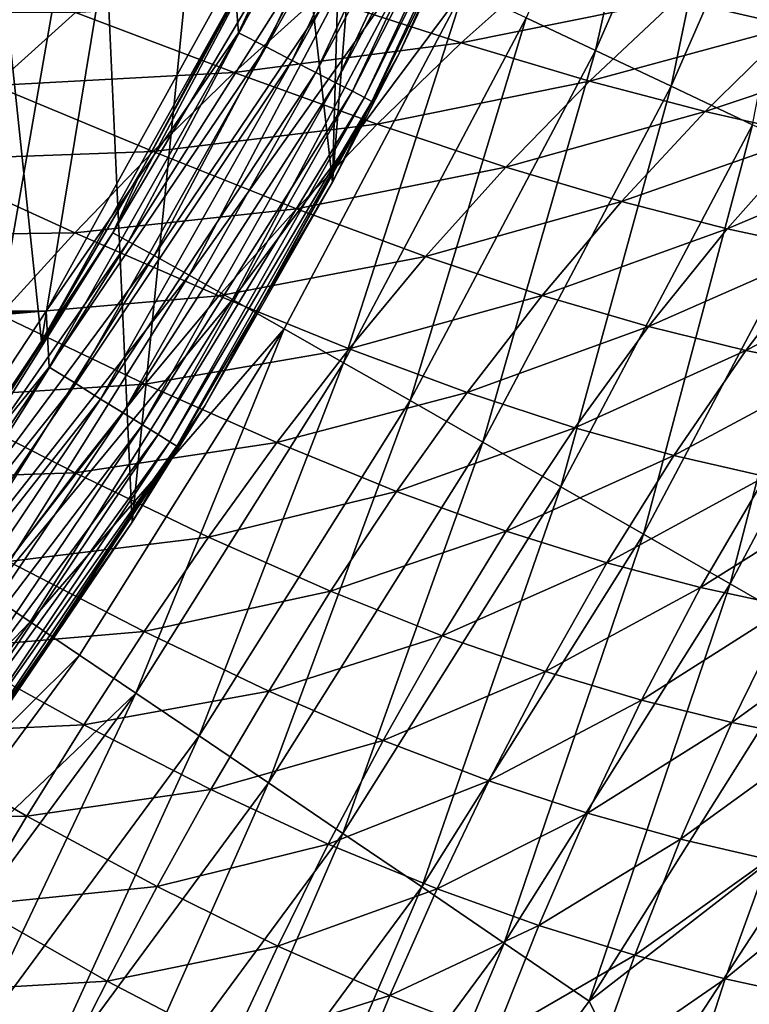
# Model space of a CAD drawing. Header units: metres. Extents: x -105 to 105, y -68 to 103.
# Tile 305 of 416: x 18.24 to 21.4, y 30.18 to 34.45. Entities that reach past the tile are written whole.
import ezdxf

# ---------------------------------------------------------------- set-up
doc = ezdxf.new("R2010")
doc.units = ezdxf.units.M
doc.layers.add('solid_FIT-BATH-150_SW0001', color=7, linetype='CONTINUOUS')
doc.layers.add('solid_FIT-BATH-150_SW0001_01', color=7, linetype='CONTINUOUS')

msp = doc.modelspace()

# ---------------------------------------------------------------- linework, layer by layer
at = {"layer": 'solid_FIT-BATH-150_SW0001'}
for points in [[(-18.352768, 33.182888, 72.796501), (19.165754, 34.653847, 72.796501), (-19.165815, 34.653969, 72.796501)], [(-17.427748, 31.780983, 72.796501), (18.352684, 33.182751, 72.796501), (-18.352768, 33.182888, 72.796501)]]:
    msp.add_3dface(points, dxfattribs=at)
at = {"layer": 'solid_FIT-BATH-150_SW0001_01'}
for points in [[(19.5937, 33.743145, 43.296501), (19.728918, 38.716465, 43.296501), (20.114937, 40.33128, 43.296501)], [(20.346222, 35.280792, 43.296501), (19.5937, 33.743145, 43.296501), (20.114937, 40.33128, 43.296501)], [(19.5937, 33.743145, 43.296501), (19.213915, 37.139416, 43.296501), (19.728918, 38.716465, 43.296501)], [(18.725256, 32.268173, 43.296501), (18.573088, 35.608978, 43.296501), (19.213915, 37.139416, 43.296501)], [(19.5937, 33.743145, 43.296501), (18.725256, 32.268173, 43.296501), (19.213915, 37.139416, 43.296501)], [(18.859539, 36.250702, 37.796501), (18.152054, 34.759502, 37.796501), (18.331511, 33.051777, 37.796501)], [(18.859539, 36.250702, 37.796501), (18.331511, 33.051777, 37.796501), (19.156775, 34.525429, 37.796501)], [(20.733179, 34.31345, 17.038063), (21.110916, 36.003841, 17.340296), (20.433014, 34.454792, 17.3333)], [(20.733179, 34.31345, 17.038063), (21.421503, 35.886551, 17.045061), (21.110916, 36.003841, 17.340296)], [(19.186758, 34.390747, 72.784492), (19.893133, 35.900822, 72.784492), (19.165754, 34.653847, 72.796501)], [(20.01741, 35.848438, 72.748489), (19.893133, 35.900822, 72.784492), (19.186758, 34.390747, 72.784492)], [(20.603621, 35.886288, 71.996498), (19.883316, 34.300087, 71.996498), (20.346222, 35.280792, 43.296501)], [(20.491888, 35.648441, 72.135277), (19.883316, 34.300087, 71.996498), (20.603621, 35.886288, 71.996498)], [(21.061668, 34.15826, 16.781267), (21.421503, 35.886551, 17.045061), (20.733179, 34.31345, 17.038063)], [(21.061668, 34.15826, 16.781267), (21.761375, 35.757549, 16.788305), (21.421503, 35.886551, 17.045061)], [(19.306623, 34.32893, 72.748497), (20.01741, 35.848438, 72.748489), (19.186758, 34.390747, 72.784492)], [(20.134029, 35.799282, 72.689598), (20.01741, 35.848438, 72.748489), (19.306623, 34.32893, 72.748497)], [(19.419104, 34.27092, 72.689606), (20.134029, 35.799282, 72.689598), (19.306623, 34.32893, 72.748497)], [(20.239441, 35.754852, 72.609604), (20.134029, 35.799282, 72.689598), (19.419104, 34.27092, 72.689606)], [(19.520773, 34.218487, 72.609612), (20.239441, 35.754852, 72.609604), (19.419104, 34.27092, 72.689606)], [(20.330435, 35.716496, 72.510941), (20.239441, 35.754852, 72.609604), (19.520773, 34.218487, 72.609612)], [(21.414682, 33.991016, 16.56554), (21.761375, 35.757549, 16.788305), (21.061668, 34.15826, 16.781267)], [(19.608536, 34.173225, 72.510948), (20.330435, 35.716496, 72.510941), (19.520773, 34.218487, 72.609612)], [(20.40424, 35.685387, 72.396614), (20.330435, 35.716496, 72.510941), (19.608536, 34.173225, 72.510948)], [(19.679722, 34.136513, 72.396629), (20.40424, 35.685387, 72.396614), (19.608536, 34.173225, 72.510948)], [(20.458609, 35.662472, 72.270111), (20.40424, 35.685387, 72.396614), (19.679722, 34.136513, 72.396629)], [(19.732162, 34.109467, 72.270126), (20.458609, 35.662472, 72.270111), (19.679722, 34.136513, 72.396629)], [(20.491888, 35.648441, 72.135277), (20.458609, 35.662472, 72.270111), (19.732162, 34.109467, 72.270126)], [(19.764263, 34.092911, 72.135292), (20.491888, 35.648441, 72.135277), (19.732162, 34.109467, 72.270126)], [(19.764263, 34.092911, 72.135292), (19.883316, 34.300087, 71.996498), (20.491888, 35.648441, 72.135277)], [(17.746557, 30.865034, 43.296501), (18.206223, 34.86359, 43.296501), (18.573088, 35.608978, 43.296501)], [(18.725256, 32.268173, 43.296501), (17.746557, 30.865034, 43.296501), (18.573088, 35.608978, 43.296501)], [(19.883316, 34.300087, 71.996498), (19.5937, 33.743145, 43.296501), (20.346222, 35.280792, 43.296501)], [(18.640835, 33.522514, 19.700356), (19.388887, 34.936016, 19.708605), (18.764448, 33.790867, 20.15889)], [(19.460732, 34.905109, 19.26165), (19.388887, 34.936016, 19.708605), (18.640835, 33.522514, 19.700356)], [(19.388887, 34.936016, 19.708605), (19.163317, 34.538208, 20.163395), (18.764448, 33.790867, 20.15889)], [(18.709595, 33.48555, 19.253572), (19.460732, 34.905109, 19.26165), (18.640835, 33.522514, 19.700356)], [(19.57662, 34.853004, 18.829517), (19.460732, 34.905109, 19.26165), (18.709595, 33.48555, 19.253572)], [(18.820631, 33.424133, 18.821598), (19.57662, 34.853004, 18.829517), (18.709595, 33.48555, 19.253572)], [(19.734171, 34.780815, 18.416414), (19.57662, 34.853004, 18.829517), (18.820631, 33.424133, 18.821598)], [(18.152054, 34.759502, 37.796501), (17.39362, 31.648293, 37.796501), (18.331511, 33.051777, 37.796501)], [(18.971659, 33.339558, 18.408627), (19.734171, 34.780815, 18.416414), (18.820631, 33.424133, 18.821598)], [(19.931005, 34.689644, 18.026541), (19.734171, 34.780815, 18.416414), (18.971659, 33.339558, 18.408627)], [(21.587599, 34.418812, -13.66944), (21.085371, 34.535866, -14.326289), (21.980782, 34.766186, -13.80905)], [(19.1604, 33.233105, 18.018858), (19.931005, 34.689644, 18.026541), (18.971659, 33.339558, 18.408627)], [(20.164745, 34.580601, 17.664101), (19.931005, 34.689644, 18.026541), (19.1604, 33.233105, 18.018858)], [(20.151787, 34.34655, -14.850935), (19.53186, 34.548355, -15.477889), (20.52804, 34.683296, -14.962055)], [(20.151787, 34.34655, -14.850935), (20.52804, 34.683296, -14.962055), (21.085371, 34.535866, -14.326289)], [(-18.352768, 33.182888, 72.796501), (18.352684, 33.182751, 72.796501), (19.165754, 34.653847, 72.796501)], [(19.186758, 34.390747, 72.784492), (19.165754, 34.653847, 72.796501), (18.352684, 33.182751, 72.796501)], [(19.167849, 34.21767, -15.387348), (18.479631, 34.478619, -16.004778), (19.53186, 34.548355, -15.477889)], [(19.384577, 33.106068, 17.656494), (20.164745, 34.580601, 17.664101), (19.1604, 33.233105, 18.018858)], [(19.167849, 34.21767, -15.387348), (19.53186, 34.548355, -15.477889), (20.151787, 34.34655, -14.850935)], [(19.641905, 32.95974, 17.325731), (20.164745, 34.580601, 17.664101), (19.384577, 33.106068, 17.656494)], [(19.641905, 32.95974, 17.325731), (20.433014, 34.454792, 17.3333), (20.164745, 34.580601, 17.664101)], [(18.764448, 33.790867, 20.15889), (19.156775, 34.525429, 37.796501), (18.331511, 33.051777, 37.796501)], [(18.764448, 33.790867, 20.15889), (19.163317, 34.538208, 20.163395), (19.156775, 34.525429, 37.796501)], [(20.707823, 34.181023, -14.205448), (20.151787, 34.34655, -14.850935), (21.085371, 34.535866, -14.326289)], [(20.707823, 34.181023, -14.205448), (21.085371, 34.535866, -14.326289), (21.587599, 34.418812, -13.66944)], [(18.127287, 34.161922, -15.934255), (17.373133, 34.480274, -16.535051), (18.479631, 34.478619, -16.004778)], [(18.127287, 34.161922, -15.934255), (18.479631, 34.478619, -16.004778), (19.167849, 34.21767, -15.387348)], [(19.929867, 32.795547, 17.030493), (20.433014, 34.454792, 17.3333), (19.641905, 32.95974, 17.325731)], [(19.929867, 32.795547, 17.030493), (20.733179, 34.31345, 17.038063), (20.433014, 34.454792, 17.3333)], [(21.209213, 34.048416, -13.53989), (20.707823, 34.181023, -14.205448), (21.587599, 34.418812, -13.66944)], [(21.209213, 34.048416, -13.53989), (21.587599, 34.418812, -13.66944), (22.043123, 34.328674, -12.990648)], [(18.365963, 32.939686, 72.784492), (19.186758, 34.390747, 72.784492), (18.352684, 33.182751, 72.796501)], [(19.306623, 34.32893, 72.748497), (19.186758, 34.390747, 72.784492), (18.365963, 32.939686, 72.784492)], [(19.787683, 33.993435, -14.750266), (19.167849, 34.21767, -15.387348), (20.151787, 34.34655, -14.850935)], [(19.787683, 33.993435, -14.750266), (20.151787, 34.34655, -14.850935), (20.707823, 34.181023, -14.205448)], [(18.480701, 32.868801, 72.748497), (19.306623, 34.32893, 72.748497), (18.365963, 32.939686, 72.784492)], [(19.419104, 34.27092, 72.689606), (19.306623, 34.32893, 72.748497), (18.480701, 32.868801, 72.748497)], [(19.883316, 34.300087, 71.996498), (19.041121, 32.775101, 71.996498), (19.5937, 33.743145, 43.296501)], [(19.764263, 34.092911, 72.135292), (19.041121, 32.775101, 71.996498), (19.883316, 34.300087, 71.996498)], [(20.245035, 32.615452, 16.773653), (20.733179, 34.31345, 17.038063), (19.929867, 32.795547, 17.030493)], [(20.245035, 32.615452, 16.773653), (21.061668, 34.15826, 16.781267), (20.733179, 34.31345, 17.038063)], [(21.664282, 33.945141, -12.853344), (21.209213, 34.048416, -13.53989), (22.043123, 34.328674, -12.990648)], [(18.588369, 32.802284, 72.689613), (19.419104, 34.27092, 72.689606), (18.480701, 32.868801, 72.748497)], [(19.520773, 34.218487, 72.609612), (19.419104, 34.27092, 72.689606), (18.588369, 32.802284, 72.689613)], [(18.815521, 33.875118, -15.307228), (18.127287, 34.161922, -15.934255), (19.167849, 34.21767, -15.387348)], [(18.685692, 32.742161, 72.609619), (19.520773, 34.218487, 72.609612), (18.588369, 32.802284, 72.689613)], [(19.608536, 34.173225, 72.510948), (19.520773, 34.218487, 72.609612), (18.685692, 32.742161, 72.609619)], [(18.815521, 33.875118, -15.307228), (19.167849, 34.21767, -15.387348), (19.787683, 33.993435, -14.750266)], [(17.78644, 33.837292, -15.873721), (18.127287, 34.161922, -15.934255), (18.815521, 33.875118, -15.307228)], [(18.769701, 32.690262, 72.510963), (19.608536, 34.173225, 72.510948), (18.685692, 32.742161, 72.609619)], [(19.679722, 34.136513, 72.396629), (19.608536, 34.173225, 72.510948), (18.769701, 32.690262, 72.510963)], [(20.344492, 33.808014, -14.095328), (19.787683, 33.993435, -14.750266), (20.707823, 34.181023, -14.205448)], [(20.344492, 33.808014, -14.095328), (20.707823, 34.181023, -14.205448), (21.209213, 34.048416, -13.53989)], [(18.837843, 32.648163, 72.396637), (19.679722, 34.136513, 72.396629), (18.769701, 32.690262, 72.510963)], [(19.732162, 34.109467, 72.270126), (19.679722, 34.136513, 72.396629), (18.837843, 32.648163, 72.396637)], [(20.583771, 32.421528, 16.55784), (21.061668, 34.15826, 16.781267), (20.245035, 32.615452, 16.773653)], [(20.583771, 32.421528, 16.55784), (21.414682, 33.991016, 16.56554), (21.061668, 34.15826, 16.781267)], [(18.888044, 32.617153, 72.270134), (19.732162, 34.109467, 72.270126), (18.837843, 32.648163, 72.396637)], [(19.764263, 34.092911, 72.135292), (19.732162, 34.109467, 72.270126), (18.888044, 32.617153, 72.270134)], [(18.918772, 32.598167, 72.1353), (19.764263, 34.092911, 72.135292), (18.888044, 32.617153, 72.270134)], [(18.918772, 32.598167, 72.1353), (19.041121, 32.775101, 71.996498), (19.764263, 34.092911, 72.135292)], [(20.847202, 33.658047, -13.421142), (20.344492, 33.808014, -14.095328), (21.209213, 34.048416, -13.53989)], [(20.847202, 33.658047, -13.421142), (21.209213, 34.048416, -13.53989), (21.664282, 33.945141, -12.853344)], [(19.437132, 33.626942, -14.660593), (18.815521, 33.875118, -15.307228), (19.787683, 33.993435, -14.750266)], [(19.437132, 33.626942, -14.660593), (19.787683, 33.993435, -14.750266), (20.344492, 33.808014, -14.095328)], [(20.94243, 32.215866, 16.385679), (21.414682, 33.991016, 16.56554), (20.583771, 32.421528, 16.55784)], [(20.94243, 32.215866, 16.385679), (21.788424, 33.813519, 16.393511), (21.414682, 33.991016, 16.56554)], [(21.30401, 33.539837, -12.726737), (20.847202, 33.658047, -13.421142), (21.664282, 33.945141, -12.853344)], [(21.30401, 33.539837, -12.726737), (21.664282, 33.945141, -12.853344), (22.080191, 33.868145, -12.144211)], [(18.476313, 33.523518, -15.237983), (17.78644, 33.837292, -15.873721), (18.815521, 33.875118, -15.307228)], [(18.476313, 33.523518, -15.237983), (18.815521, 33.875118, -15.307228), (19.437132, 33.626942, -14.660593)], [(21.72204, 33.450191, -12.010367), (21.30401, 33.539837, -12.726737), (22.080191, 33.868145, -12.144211)], [(17.458097, 33.508102, -15.823627), (17.78644, 33.837292, -15.873721), (18.476313, 33.523518, -15.237983)], [(18.336565, 33.060009, 20.154245), (18.764448, 33.790867, 20.15889), (18.331511, 33.051777, 37.796501)], [(18.640835, 33.522514, 19.700356), (18.764448, 33.790867, 20.15889), (18.336565, 33.060009, 20.154245)], [(19.996725, 33.420013, -13.99657), (19.437132, 33.626942, -14.660593), (20.344492, 33.808014, -14.095328)], [(19.996725, 33.420013, -13.99657), (20.344492, 33.808014, -14.095328), (20.847202, 33.658047, -13.421142)], [(21.317371, 32.000542, 16.259796), (21.788424, 33.813519, 16.393511), (20.94243, 32.215866, 16.385679)], [(21.317371, 32.000542, 16.259796), (22.17909, 33.627556, 16.267805), (21.788424, 33.813519, 16.393511)], [(19.041121, 32.775101, 71.996498), (18.725256, 32.268173, 43.296501), (19.5937, 33.743145, 43.296501)], [(20.502861, 33.251022, -13.313917), (19.996725, 33.420013, -13.99657), (20.847202, 33.658047, -13.421142)], [(20.502861, 33.251022, -13.313917), (20.847202, 33.658047, -13.421142), (21.30401, 33.539837, -12.726737)], [(19.101511, 33.250107, -14.582479), (18.476313, 33.523518, -15.237983), (19.437132, 33.626942, -14.660593)], [(19.101511, 33.250107, -14.582479), (19.437132, 33.626942, -14.660593), (19.996725, 33.420013, -13.99657)], [(21.704952, 31.777639, 16.182819), (22.17909, 33.627556, 16.267805), (21.317371, 32.000542, 16.259796)], [(18.15114, 33.166576, -15.180171), (17.458097, 33.508102, -15.823627), (18.476313, 33.523518, -15.237983)], [(17.788383, 32.164795, 19.691599), (18.640835, 33.522514, 19.700356), (17.88092, 32.347603, 20.149502)], [(18.709595, 33.48555, 19.253572), (18.640835, 33.522514, 19.700356), (17.788383, 32.164795, 19.691599)], [(18.640835, 33.522514, 19.700356), (18.336565, 33.060009, 20.154245), (17.88092, 32.347603, 20.149502)], [(18.15114, 33.166576, -15.180171), (18.476313, 33.523518, -15.237983), (19.101511, 33.250107, -14.582479)], [(20.963549, 33.116211, -12.611618), (20.502861, 33.251022, -13.313917), (21.30401, 33.539837, -12.726737)], [(20.963549, 33.116211, -12.611618), (21.30401, 33.539837, -12.726737), (21.72204, 33.450191, -12.010367)], [(17.853785, 32.122414, 19.245008), (18.709595, 33.48555, 19.253572), (17.788383, 32.164795, 19.691599)], [(18.820631, 33.424133, 18.821598), (18.709595, 33.48555, 19.253572), (17.853785, 32.122414, 19.245008)], [(21.385836, 33.012264, -11.887788), (20.963549, 33.116211, -12.611618), (21.72204, 33.450191, -12.010367)], [(21.385836, 33.012264, -11.887788), (21.72204, 33.450191, -12.010367), (22.109035, 33.384392, -11.263153)], [(17.959463, 32.052486, 18.813202), (18.820631, 33.424133, 18.821598), (17.853785, 32.122414, 19.245008)], [(18.971659, 33.339558, 18.408627), (18.820631, 33.424133, 18.821598), (17.959463, 32.052486, 18.813202)], [(19.665854, 33.020248, -13.909836), (19.101511, 33.250107, -14.582479), (19.996725, 33.420013, -13.99657)], [(19.665854, 33.020248, -13.909836), (19.996725, 33.420013, -13.99657), (20.502861, 33.251022, -13.313917)], [(21.777256, 32.934208, -11.133554), (21.385836, 33.012264, -11.887788), (22.109035, 33.384392, -11.263153)], [(18.103245, 31.956472, 18.400377), (18.971659, 33.339558, 18.408627), (17.959463, 32.052486, 18.813202)], [(19.1604, 33.233105, 18.018858), (18.971659, 33.339558, 18.408627), (18.103245, 31.956472, 18.400377)], [(18.282963, 31.835835, 18.010727), (19.1604, 33.233105, 18.018858), (18.103245, 31.956472, 18.400377)], [(18.781651, 32.866917, -14.516588), (18.15114, 33.166576, -15.180171), (19.101511, 33.250107, -14.582479)], [(19.384577, 33.106068, 17.656494), (19.1604, 33.233105, 18.018858), (18.282963, 31.835835, 18.010727)], [(18.781651, 32.866917, -14.516588), (19.101511, 33.250107, -14.582479), (19.665854, 33.020248, -13.909836)], [(20.177464, 32.830723, -13.218963), (19.665854, 33.020248, -13.909836), (20.502861, 33.251022, -13.313917)], [(20.177464, 32.830723, -13.218963), (20.502861, 33.251022, -13.313917), (20.963549, 33.116211, -12.611618)], [(-17.427748, 31.780983, 72.796501), (17.427639, 31.780832, 72.796501), (18.352684, 33.182751, 72.796501)], [(18.365963, 32.939686, 72.784492), (18.352684, 33.182751, 72.796501), (17.427639, 31.780832, 72.796501)], [(17.840097, 32.808064, -15.134176), (18.15114, 33.166576, -15.180171), (18.781651, 32.866917, -14.516588)], [(18.496447, 31.692028, 17.648445), (19.384577, 33.106068, 17.656494), (18.282963, 31.835835, 18.010727)], [(18.741524, 31.526512, 17.317726), (19.384577, 33.106068, 17.656494), (18.496447, 31.692028, 17.648445)], [(18.741524, 31.526512, 17.317726), (19.641905, 32.95974, 17.325731), (19.384577, 33.106068, 17.656494)], [(20.644119, 32.677753, -12.508799), (20.177464, 32.830723, -13.218963), (20.963549, 33.116211, -12.611618)], [(20.644119, 32.677753, -12.508799), (20.963549, 33.116211, -12.611618), (21.385836, 33.012264, -11.887788)], [(17.88092, 32.347603, 20.149502), (18.331511, 33.051777, 37.796501), (17.39362, 31.648293, 37.796501)], [(17.88092, 32.347603, 20.149502), (18.336565, 33.060009, 20.154245), (18.331511, 33.051777, 37.796501)], [(19.352608, 32.612949, -13.835883), (18.781651, 32.866917, -14.516588), (19.665854, 33.020248, -13.909836)], [(19.352608, 32.612949, -13.835883), (19.665854, 33.020248, -13.909836), (20.177464, 32.830723, -13.218963)], [(21.072737, 32.557957, -11.77734), (20.644119, 32.677753, -12.508799), (21.385836, 33.012264, -11.887788)], [(21.072737, 32.557957, -11.77734), (21.385836, 33.012264, -11.887788), (21.777256, 32.934208, -11.133554)], [(17.435644, 31.556288, 72.7845), (18.365963, 32.939686, 72.784492), (17.427639, 31.780832, 72.796501)], [(18.480701, 32.868801, 72.748497), (18.365963, 32.939686, 72.784492), (17.435644, 31.556288, 72.7845)], [(19.0158, 31.340904, 17.022488), (19.641905, 32.95974, 17.325731), (18.741524, 31.526512, 17.317726)], [(19.0158, 31.340904, 17.022488), (19.929867, 32.795547, 17.030493), (19.641905, 32.95974, 17.325731)], [(21.470598, 32.466122, -11.015764), (21.072737, 32.557957, -11.77734), (21.777256, 32.934208, -11.133554)], [(17.544569, 31.476761, 72.748505), (18.480701, 32.868801, 72.748497), (17.435644, 31.556288, 72.7845)], [(18.588369, 32.802284, 72.689613), (18.480701, 32.868801, 72.748497), (17.544569, 31.476761, 72.748505)], [(18.477468, 32.481514, -14.46341), (17.840097, 32.808064, -15.134176), (18.781651, 32.866917, -14.516588)], [(18.477468, 32.481514, -14.46341), (18.781651, 32.866917, -14.516588), (19.352608, 32.612949, -13.835883)], [(17.543156, 32.451584, -15.100359), (17.840097, 32.808064, -15.134176), (18.477468, 32.481514, -14.46341)], [(17.646786, 31.402134, 72.689621), (18.588369, 32.802284, 72.689613), (17.544569, 31.476761, 72.748505)], [(18.685692, 32.742161, 72.609619), (18.588369, 32.802284, 72.689613), (17.646786, 31.402134, 72.689621)], [(19.316015, 31.137413, 16.765604), (19.929867, 32.795547, 17.030493), (19.0158, 31.340904, 17.022488)], [(19.316015, 31.137413, 16.765604), (20.245035, 32.615452, 16.773653), (19.929867, 32.795547, 17.030493)], [(19.871651, 32.401596, -13.137111), (19.352608, 32.612949, -13.835883), (20.177464, 32.830723, -13.218963)], [(19.871651, 32.401596, -13.137111), (20.177464, 32.830723, -13.218963), (20.644119, 32.677753, -12.508799)], [(19.041121, 32.775101, 71.996498), (18.082199, 31.320681, 71.996498), (18.725256, 32.268173, 43.296501)], [(18.918772, 32.598167, 72.1353), (18.082199, 31.320681, 71.996498), (19.041121, 32.775101, 71.996498)], [(17.739178, 31.334681, 72.609627), (18.685692, 32.742161, 72.609619), (17.646786, 31.402134, 72.689621)], [(18.769701, 32.690262, 72.510963), (18.685692, 32.742161, 72.609619), (17.739178, 31.334681, 72.609627)], [(17.818933, 31.276451, 72.510971), (18.769701, 32.690262, 72.510963), (17.739178, 31.334681, 72.609627)], [(18.837843, 32.648163, 72.396637), (18.769701, 32.690262, 72.510963), (17.818933, 31.276451, 72.510971)], [(20.346268, 32.229111, -12.419175), (19.871651, 32.401596, -13.137111), (20.644119, 32.677753, -12.508799)], [(20.346268, 32.229111, -12.419175), (20.644119, 32.677753, -12.508799), (21.072737, 32.557957, -11.77734)], [(17.883625, 31.229219, 72.396652), (18.837843, 32.648163, 72.396637), (17.818933, 31.276451, 72.510971)], [(18.888044, 32.617153, 72.270134), (18.837843, 32.648163, 72.396637), (17.883625, 31.229219, 72.396652)], [(17.931284, 31.194424, 72.270149), (18.888044, 32.617153, 72.270134), (17.883625, 31.229219, 72.396652)], [(18.918772, 32.598167, 72.1353), (18.888044, 32.617153, 72.270134), (17.931284, 31.194424, 72.270149)], [(17.960459, 31.173124, 72.135315), (18.918772, 32.598167, 72.1353), (17.931284, 31.194424, 72.270149)], [(17.960459, 31.173124, 72.135315), (18.082199, 31.320681, 71.996498), (18.918772, 32.598167, 72.1353)], [(19.056732, 32.202599, -13.775295), (18.477468, 32.481514, -14.46341), (19.352608, 32.612949, -13.835883)], [(19.056732, 32.202599, -13.775295), (19.352608, 32.612949, -13.835883), (19.871651, 32.401596, -13.137111)], [(19.638702, 30.918392, 16.5497), (20.245035, 32.615452, 16.773653), (19.316015, 31.137413, 16.765604)], [(19.638702, 30.918392, 16.5497), (20.583771, 32.421528, 16.55784), (20.245035, 32.615452, 16.773653)], [(20.783194, 32.092072, -11.679968), (20.346268, 32.229111, -12.419175), (21.072737, 32.557957, -11.77734)], [(20.783194, 32.092072, -11.679968), (21.072737, 32.557957, -11.77734), (21.470598, 32.466122, -11.015764)], [(18.188761, 32.097858, -14.423412), (17.543156, 32.451584, -15.100359), (18.477468, 32.481514, -14.46341)], [(18.188761, 32.097858, -14.423412), (18.477468, 32.481514, -14.46341), (19.056732, 32.202599, -13.775295)], [(21.189409, 31.985079, -10.910763), (20.783194, 32.092072, -11.679968), (21.470598, 32.466122, -11.015764)], [(21.189409, 31.985079, -10.910763), (21.470598, 32.466122, -11.015764), (21.844563, 32.396961, -10.211235)], [(19.980394, 30.68619, 16.377399), (20.583771, 32.421528, 16.55784), (19.638702, 30.918392, 16.5497)], [(19.980394, 30.68619, 16.377399), (20.94243, 32.215866, 16.385679), (20.583771, 32.421528, 16.55784)], [(19.584991, 31.968433, -13.069027), (19.056732, 32.202599, -13.775295), (19.871651, 32.401596, -13.137111)], [(19.584991, 31.968433, -13.069027), (19.871651, 32.401596, -13.137111), (20.346268, 32.229111, -12.419175)], [(21.571404, 31.902603, -10.099007), (21.189409, 31.985079, -10.910763), (21.844563, 32.396961, -10.211235)], [(18.082199, 31.320681, 71.996498), (17.746557, 30.865034, 43.296501), (18.725256, 32.268173, 43.296501)], [(18.777843, 31.793489, -13.728638), (18.188761, 32.097858, -14.423412), (19.056732, 32.202599, -13.775295)], [(18.777843, 31.793489, -13.728638), (19.056732, 32.202599, -13.775295), (19.584991, 31.968433, -13.069027)], [(20.069393, 31.775358, -12.343476), (19.584991, 31.968433, -13.069027), (20.346268, 32.229111, -12.419175)], [(20.337627, 30.443157, 16.251326), (20.94243, 32.215866, 16.385679), (19.980394, 30.68619, 16.377399)], [(20.069393, 31.775358, -12.343476), (20.346268, 32.229111, -12.419175), (20.783194, 32.092072, -11.679968)], [(20.337627, 30.443157, 16.251326), (21.317371, 32.000542, 16.259796), (20.94243, 32.215866, 16.385679)], [(17.915287, 31.719759, -14.397036), (18.188761, 32.097858, -14.423412), (18.777843, 31.793489, -13.728638)], [(20.516432, 31.619949, -11.596454), (20.069393, 31.775358, -12.343476), (20.783194, 32.092072, -11.679968)], [(20.516432, 31.619949, -11.596454), (20.783194, 32.092072, -11.679968), (21.189409, 31.985079, -10.910763)], [(20.706936, 30.191645, 16.174107), (21.317371, 32.000542, 16.259796), (20.337627, 30.443157, 16.251326)], [(20.932743, 31.496664, -10.819378), (20.516432, 31.619949, -11.596454), (21.189409, 31.985079, -10.910763)], [(20.706936, 30.191645, 16.174107), (21.704952, 31.777639, 16.182819), (21.317371, 32.000542, 16.259796)], [(20.932743, 31.496664, -10.819378), (21.189409, 31.985079, -10.910763), (21.571404, 31.902603, -10.099007)], [(18.282963, 31.835835, 18.010727), (18.103245, 31.956472, 18.400377), (17.13254, 30.639149, 18.391813)], [(19.316927, 31.535843, -13.015357), (18.777843, 31.793489, -13.728638), (19.584991, 31.968433, -13.069027)], [(19.316927, 31.535843, -13.015357), (19.584991, 31.968433, -13.069027), (20.069393, 31.775358, -12.343476)], [(21.324406, 31.399748, -10.000035), (20.932743, 31.496664, -10.819378), (21.571404, 31.902603, -10.099007)], [(21.324406, 31.399748, -10.000035), (21.571404, 31.902603, -10.099007), (21.933731, 31.840425, -9.234063)], [(17.302526, 30.505524, 18.002289), (18.282963, 31.835835, 18.010727), (17.13254, 30.639149, 18.391813)], [(18.496447, 31.692028, 17.648445), (18.282963, 31.835835, 18.010727), (17.302526, 30.505524, 18.002289)], [(21.695627, 31.324757, -9.128082), (21.324406, 31.399748, -10.000035), (21.933731, 31.840425, -9.234063)], [(18.515522, 31.389763, -13.696445), (17.915287, 31.719759, -14.397036), (18.777843, 31.793489, -13.728638)], [(18.515522, 31.389763, -13.696445), (18.777843, 31.793489, -13.728638), (19.316927, 31.535843, -13.015357)], [(19.812757, 31.321388, -12.282417), (19.316927, 31.535843, -13.015357), (20.069393, 31.775358, -12.343476)], [(19.812757, 31.321388, -12.282417), (20.069393, 31.775358, -12.343476), (20.516432, 31.619949, -11.596454)], [(21.760853, 31.008915, 16.154449), (21.704952, 31.777639, 16.182819), (20.706936, 30.191645, 16.174107)], [(17.504429, 30.346287, 17.640097), (18.496447, 31.692028, 17.648445), (17.302526, 30.505524, 18.002289)], [(18.741524, 31.526512, 17.317726), (18.496447, 31.692028, 17.648445), (17.504429, 30.346287, 17.640097)], [(17.65633, 31.349432, -14.38463), (17.915287, 31.719759, -14.397036), (18.515522, 31.389763, -13.696445)], [(20.271538, 31.146751, -11.527569), (19.812757, 31.321388, -12.282417), (20.516432, 31.619949, -11.596454)], [(20.271538, 31.146751, -11.527569), (20.516432, 31.619949, -11.596454), (20.932743, 31.496664, -10.819378)], [(17.736197, 30.163054, 17.309427), (18.741524, 31.526512, 17.317726), (17.504429, 30.346287, 17.640097)], [(17.99556, 29.957609, 17.014193), (18.741524, 31.526512, 17.317726), (17.736197, 30.163054, 17.309427)], [(17.99556, 29.957609, 17.014193), (19.0158, 31.340904, 17.022488), (18.741524, 31.526512, 17.317726)], [(19.066851, 31.108271, -12.976721), (18.515522, 31.389763, -13.696445), (19.316927, 31.535843, -13.015357)], [(19.066851, 31.108271, -12.976721), (19.316927, 31.535843, -13.015357), (19.812757, 31.321388, -12.282417)], [(20.699503, 31.006289, -10.742425), (20.271538, 31.146751, -11.527569), (20.932743, 31.496664, -10.819378)], [(20.699503, 31.006289, -10.742425), (20.932743, 31.496664, -10.819378), (21.324406, 31.399748, -10.000035)], [(18.268833, 30.99387, -13.679169), (17.65633, 31.349432, -14.38463), (18.515522, 31.389763, -13.696445)], [(18.268833, 30.99387, -13.679169), (18.515522, 31.389763, -13.696445), (19.066851, 31.108271, -12.976721)], [(21.102293, 30.894051, -9.915172), (20.699503, 31.006289, -10.742425), (21.324406, 31.399748, -10.000035)], [(21.102293, 30.894051, -9.915172), (21.324406, 31.399748, -10.000035), (21.695627, 31.324757, -9.128082)], [(17.411137, 30.988329, -14.386421), (17.65633, 31.349432, -14.38463), (18.268833, 30.99387, -13.679169)], [(18.279444, 29.732401, 16.757265), (19.0158, 31.340904, 17.022488), (17.99556, 29.957609, 17.014193)], [(18.279444, 29.732401, 16.757265), (19.316015, 31.137413, 16.765604), (19.0158, 31.340904, 17.022488)], [(19.575573, 30.871931, -12.236686), (19.066851, 31.108271, -12.976721), (19.812757, 31.321388, -12.282417)], [(19.575573, 30.871931, -12.236686), (19.812757, 31.321388, -12.282417), (20.271538, 31.146751, -11.527569)], [(21.483757, 30.805368, -9.035798), (21.102293, 30.894051, -9.915172), (21.695627, 31.324757, -9.128082)], [(18.58457, 29.490026, 16.541267), (19.316015, 31.137413, 16.765604), (18.279444, 29.732401, 16.757265)], [(18.58457, 29.490026, 16.541267), (19.638702, 30.918392, 16.5497), (19.316015, 31.137413, 16.765604)], [(20.047541, 30.677475, -11.474057), (19.575573, 30.871931, -12.236686), (20.271538, 31.146751, -11.527569)], [(20.047541, 30.677475, -11.474057), (20.271538, 31.146751, -11.527569), (20.699503, 31.006289, -10.742425)], [(18.83362, 30.688381, -12.953651), (18.268833, 30.99387, -13.679169), (19.066851, 31.108271, -12.976721)], [(18.83362, 30.688381, -12.953651), (19.066851, 31.108271, -12.976721), (19.575573, 30.871931, -12.236686)], [(20.488539, 30.519196, -10.680696), (20.047541, 30.677475, -11.474057), (20.699503, 31.006289, -10.742425)], [(20.488539, 30.519196, -10.680696), (20.699503, 31.006289, -10.742425), (21.102293, 30.894051, -9.915172)], [(20.930634, 29.738598, 16.147215), (21.760853, 31.008915, 16.154449), (20.706936, 30.191645, 16.174107)], [(23.138882, 29.743599, 16.149168), (21.760853, 31.008915, 16.154449), (20.930634, 29.738598, 16.147215)], [(18.036793, 30.607416, -13.677124), (17.411137, 30.988329, -14.386421), (18.268833, 30.99387, -13.679169)], [(18.036793, 30.607416, -13.677124), (18.268833, 30.99387, -13.679169), (18.83362, 30.688381, -12.953651)], [(18.907669, 29.233084, 16.36882), (19.638702, 30.918392, 16.5497), (18.58457, 29.490026, 16.541267)], [(18.907669, 29.233084, 16.36882), (19.980394, 30.68619, 16.377399), (19.638702, 30.918392, 16.5497)], [(19.356483, 30.429848, -12.206885), (18.83362, 30.688381, -12.953651), (19.575573, 30.871931, -12.236686)], [(19.356483, 30.429848, -12.206885), (19.575573, 30.871931, -12.236686), (20.047541, 30.677475, -11.474057)], [(20.903732, 30.390987, -9.845248), (20.488539, 30.519196, -10.680696), (21.102293, 30.894051, -9.915172)], [(20.903732, 30.390987, -9.845248), (21.102293, 30.894051, -9.915172), (21.483757, 30.805368, -9.035798)], [(21.296608, 30.287956, -8.95807), (20.903732, 30.390987, -9.845248), (21.483757, 30.805368, -9.035798)], [(21.296608, 30.287956, -8.95807), (21.483757, 30.805368, -9.035798), (21.844189, 30.737356, -8.10282)], [(21.667274, 30.207031, -8.017881), (21.296608, 30.287956, -8.95807), (21.844189, 30.737356, -8.10282)], [(18.616018, 30.277922, -12.946547), (18.036793, 30.607416, -13.677124), (18.83362, 30.688381, -12.953651)], [(18.616018, 30.277922, -12.946547), (18.83362, 30.688381, -12.953651), (19.356483, 30.429848, -12.206885)], [(19.245462, 28.964174, 16.24255), (19.980394, 30.68619, 16.377399), (18.907669, 29.233084, 16.36882)], [(19.245462, 28.964174, 16.24255), (20.337627, 30.443157, 16.251326), (19.980394, 30.68619, 16.377399)], [(19.842871, 30.215162, -11.436584), (19.356483, 30.429848, -12.206885), (20.047541, 30.677475, -11.474057)], [(19.842871, 30.215162, -11.436584), (20.047541, 30.677475, -11.474057), (20.488539, 30.519196, -10.680696)], [(17.81856, 30.231964, -13.690489), (18.036793, 30.607416, -13.677124), (18.616018, 30.277922, -12.946547)], [(20.298063, 30.038605, -10.63491), (19.842871, 30.215162, -11.436584), (20.488539, 30.519196, -10.680696)], [(20.298063, 30.038605, -10.63491), (20.488539, 30.519196, -10.680696), (20.903732, 30.390987, -9.845248)], [(19.154047, 29.997019, -12.193485), (18.616018, 30.277922, -12.946547), (19.356483, 30.429848, -12.206885)], [(19.154047, 29.997019, -12.193485), (19.356483, 30.429848, -12.206885), (19.842871, 30.215162, -11.436584)], [(19.594681, 28.685894, 16.165077), (20.337627, 30.443157, 16.251326), (19.245462, 28.964174, 16.24255)], [(19.594681, 28.685894, 16.165077), (20.706936, 30.191645, 16.174107), (20.337627, 30.443157, 16.251326)], [(20.726725, 29.89394, -9.791027), (20.298063, 30.038605, -10.63491), (20.903732, 30.390987, -9.845248)], [(20.726725, 29.89394, -9.791027), (20.903732, 30.390987, -9.845248), (21.296608, 30.287956, -8.95807)], [(18.41296, 29.878607, -12.955668), (17.81856, 30.231964, -13.690489), (18.616018, 30.277922, -12.946547)], [(18.41296, 29.878607, -12.955668), (18.616018, 30.277922, -12.946547), (19.154047, 29.997019, -12.193485)], [(21.131971, 29.776062, -8.8957), (20.726725, 29.89394, -9.791027), (21.296608, 30.287956, -8.95807)], [(21.131971, 29.776062, -8.8957), (21.296608, 30.287956, -8.95807), (21.667274, 30.207031, -8.017881)], [(17.613089, 29.869032, -13.719682), (17.81856, 30.231964, -13.690489), (18.41296, 29.878607, -12.955668)], [(19.655851, 29.761805, -11.41568), (19.154047, 29.997019, -12.193485), (19.842871, 30.215162, -11.436584)], [(20.930634, 29.738598, 16.147215), (20.706936, 30.191645, 16.174107), (19.594681, 28.685894, 16.165077)], [(19.655851, 29.761805, -11.41568), (19.842871, 30.215162, -11.436584), (20.298063, 30.038605, -10.63491)], [(21.513735, 29.681709, -7.947847), (21.131971, 29.776062, -8.8957), (21.667274, 30.207031, -8.017881)]]:
    msp.add_3dface(points, dxfattribs=at)

doc.saveas('drawing.dxf')
